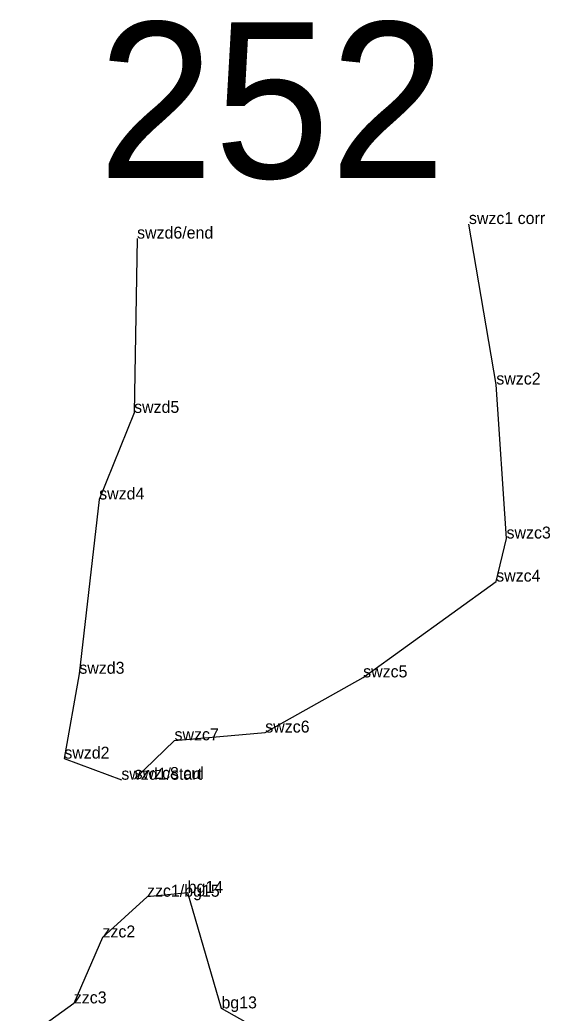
# Model space of a CAD drawing. Extents: x 2072529 to 2268812, y 436423 to 470008.
# Drawn here: x 2211599.1 to 2211821.5, y 440739.2 to 441155.5 of the extents above; entities that cross this region are included whole.
import ezdxf

# ---------------------------------------------------------------- set-up
doc = ezdxf.new("R2010")
doc.units = 0
for name, color, linetype in [('Old_Level_10', 7, 'Continuous'), ('Old_Level_20', 7, 'Continuous'), ('Old_Level_52', 7, 'Continuous'), ('Old_Level_60', 7, 'Continuous'), ('Old_Level_62', 7, 'Continuous')]:
    doc.layers.add(name, color=color, linetype=linetype)

msp = doc.modelspace()

# ---------------------------------------------------------------- linework, layer by layer
at = {"layer": 'Old_Level_10'}
for points in [[(2211647.215, 440837.361), (2211663.965, 440853.556), (2211702.017, 440856.822), (2211743.062, 440879.945), (2211798.85, 440920.1), (2211803.19, 440938.147), (2211798.907, 441002.684), (2211787.425, 441069.95)], [(2211648.262, 441063.852), (2211647.015, 440990.803), (2211632.366, 440954.516), (2211624.047, 440881.469), (2211617.759, 440845.905), (2211641.679, 440837.05)]]:
    msp.add_lwpolyline(points, dxfattribs=at)
at = {"layer": 'Old_Level_20'}
for p, q in [((2211787.425, 441069.95), (2211787.425, 441069.95)), ((2211648.262, 441063.852), (2211648.262, 441063.852)), ((2211798.907, 441002.684), (2211798.907, 441002.684)), ((2211647.015, 440990.803), (2211647.015, 440990.803)), ((2211632.366, 440954.516), (2211632.366, 440954.516)), ((2211803.19, 440938.147), (2211803.19, 440938.147)), ((2211798.85, 440920.1), (2211798.85, 440920.1)), ((2211624.047, 440881.469), (2211624.047, 440881.469)), ((2211743.062, 440879.945), (2211743.062, 440879.945)), ((2211702.017, 440856.822), (2211702.017, 440856.822)), ((2211663.965, 440853.556), (2211663.965, 440853.556)), ((2211617.759, 440845.905), (2211617.759, 440845.905)), ((2211641.679, 440837.05), (2211641.679, 440837.05)), ((2211647.215, 440837.361), (2211647.215, 440837.361)), ((2211669.488, 440789.63), (2211669.488, 440789.63)), ((2211652.437, 440788.027), (2211652.437, 440788.027)), ((2211633.752, 440770.963), (2211633.752, 440770.963)), ((2211621.741, 440743.321), (2211621.741, 440743.321)), ((2211683.652, 440741.219), (2211683.652, 440741.219))]:
    msp.add_line(p, q, dxfattribs=at)
at = {"layer": 'Old_Level_52'}
msp.add_lwpolyline([(2211702.288, 440730.734), (2211683.652, 440741.219), (2211669.488, 440789.63), (2211652.437, 440788.027), (2211633.752, 440770.963), (2211621.741, 440743.321), (2211599.116, 440726.88)], dxfattribs=at)

# ---------------------------------------------------------------- texts
at = {"layer": 'Old_Level_60'}
for s, p in [('swzc1 corr', (2211787.425, 441069.95)), ('swzd6/end', (2211648.262, 441063.852)), ('swzc2', (2211798.907, 441002.684)), ('swzd5', (2211647.015, 440990.803)), ('swzd4', (2211632.366, 440954.516)), ('swzc3', (2211803.19, 440938.147)), ('swzc4', (2211798.85, 440920.1)), ('swzd3', (2211624.047, 440881.469)), ('swzc5', (2211743.062, 440879.945)), ('swzc6', (2211702.017, 440856.822)), ('swzc7', (2211663.965, 440853.556)), ('swzd2', (2211617.759, 440845.905)), ('swzd1/start', (2211641.679, 440837.05)), ('swzc8 cul', (2211647.215, 440837.361)), ('bg14', (2211669.488, 440789.63)), ('zzc1/bg15', (2211652.437, 440788.027)), ('zzc2', (2211633.752, 440770.963)), ('zzc3', (2211621.741, 440743.321)), ('bg13', (2211683.652, 440741.219))]:
    msp.add_text(s, height=5, dxfattribs=at).set_placement(p)
at = {"layer": 'Old_Level_62'}
msp.add_text('252', height=65.34, dxfattribs=at).set_placement((2211631.913, 441089.203))

doc.saveas('drawing.dxf')
